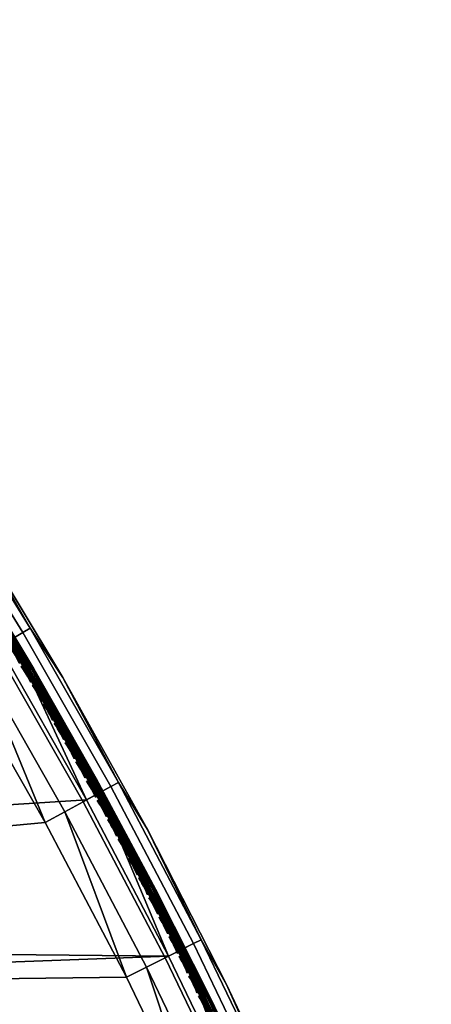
# Model space of a CAD drawing. Header units: inches. Extents: x 0 to 63.6, y -63.6 to 0.
# Tile 430 of 475: x 54.5 to 59.8, y -35.9 to -23.4. Entities that reach past the tile are written whole.
import ezdxf

# ---------------------------------------------------------------- set-up
doc = ezdxf.new("R2010")
doc.units = ezdxf.units.IN
doc.header["$LTSCALE"] = 0.03937
doc.header["$MEASUREMENT"] = 0
for name, color, linetype in [('A-FURN-3-ST', 151, 'Continuous'), ('A-FURN-3-ST-SEAM', 250, 'Continuous'), ('A-FURN-3-STITCH', 15, 'Continuous')]:
    doc.layers.add(name, color=color, linetype=linetype)

msp = doc.modelspace()

# ---------------------------------------------------------------- meshes
at = {"layer": 'A-FURN-3-ST'}
mesh = msp.add_polyface(dxfattribs=at)
corners = [(34.111, -41.826, 5), (33.95, -41.929, 5.038), (33.135, -40.37, 5), (32.979, -40.48, 5.038), (32.097, -38.958, 5), (31.946, -39.075, 5.038), (30.999, -37.592, 5), (30.852, -37.715, 5.038), (29.843, -36.275, 5), (30.101, -37.313, 5.5), (30.645, -37.889, 5.309), (31.243, -38.679, 5.5), (31.731, -39.24, 5.309), (32.323, -40.094, 5.5), (32.757, -40.636, 5.309), (33.339, -41.556, 5.5), (33.722, -42.075, 5.309), (33.813, -42.016, 5.146), (32.846, -40.573, 5.146), (31.817, -39.174, 5.146), (30.728, -37.82, 5.146), (34.289, -43.062, 16.9), (33.339, -41.556, 16.9), (32.323, -40.094, 16.9), (31.243, -38.679, 16.9), (30.101, -37.313, 16.9), (34.377, -41.657, 17.963), (34.617, -41.504, 18), (33.394, -40.19, 17.963), (33.627, -40.026, 18), (32.348, -38.766, 17.963), (32.573, -38.593, 18), (31.241, -37.39, 17.963), (31.459, -37.206, 18), (30.075, -36.062, 17.963), (30.285, -35.87, 18), (29.88, -36.241, 17.853), (31.038, -37.56, 17.853), (32.137, -38.928, 17.853), (33.177, -40.342, 17.853), (34.154, -41.8, 17.853), (29.712, -36.395, 17.678), (30.863, -37.707, 17.678), (31.957, -39.067, 17.678), (32.99, -40.473, 17.678), (33.962, -41.923, 17.678), (30.645, -37.89, 17.185), (31.731, -39.24, 17.185), (32.757, -40.637, 17.185), (33.722, -42.076, 17.185), (33.815, -42.017, 17.45), (32.847, -40.574, 17.45), (31.818, -39.173, 17.45), (30.729, -37.819, 17.45), (56.841, -37.556, 18), (45.765, -21.016, 18), (29.055, -34.585, 18), (58.285, -39.362, 5), (57.387, -37.307, 5), (56.415, -35.286, 5), (28.63, -35.009, 5), (43.033, -17.436, 5), (27.365, -33.797, 5)]
mesh.append_faces([[corners[k] for k in face] for face in [(0, 1, 2), (2, 1, 3), (2, 3, 4), (4, 3, 5), (4, 5, 6), (6, 5, 7), (6, 7, 8), (9, 10, 11), (11, 10, 12), (11, 12, 13), (13, 12, 14), (13, 14, 15), (15, 14, 16), (17, 16, 14, 18), (18, 14, 12, 19), (19, 12, 10, 20), (1, 17, 18, 3), (3, 18, 19, 5), (5, 19, 20, 7), (15, 21, 22), (15, 22, 13), (13, 22, 23), (13, 23, 11), (11, 23, 24), (11, 24, 9), (9, 24, 25), (26, 27, 28), (28, 27, 29), (28, 29, 30), (30, 29, 31), (30, 31, 32), (32, 31, 33), (32, 33, 34), (34, 33, 35), (34, 36, 37, 32), (32, 37, 38, 30), (30, 38, 39, 28), (28, 39, 40, 26), (36, 41, 42, 37), (37, 42, 43, 38), (38, 43, 44, 39), (39, 44, 45, 40), (46, 25, 24), (46, 24, 47), (47, 24, 23), (47, 23, 48), (48, 23, 22), (48, 22, 49), (50, 45, 44, 51), (51, 44, 43, 52), (52, 43, 42, 53), (49, 50, 51, 48), (48, 51, 52, 47), (47, 52, 53, 46), (31, 54, 33), (33, 54, 35), (35, 55, 56), (57, 4, 6), (58, 6, 8), (59, 8, 60), (61, 60, 62)]])
mesh = msp.add_polyface(dxfattribs=at)
corners = [(34.617, -41.504, 18), (58.549, -41.657, 18), (33.627, -40.026, 18), (57.731, -39.591, 18), (32.573, -38.593, 18), (56.841, -37.556, 18), (30.285, -35.87, 18), (55.879, -35.554, 18), (54.846, -33.588, 18), (53.744, -31.659, 18), (52.575, -29.771, 18), (51.339, -27.925, 18), (50.038, -26.125, 18), (48.675, -24.371, 18), (56.146, -33.679, 5.5), (55.778, -33.079, 5.309), (55.072, -31.747, 5.5), (54.657, -31.117, 5.309), (53.931, -29.854, 5.5), (53.468, -29.196, 5.309), (52.725, -28.002, 5.5), (55.683, -33.131, 5.146), (54.564, -31.172, 5.146), (53.377, -29.255, 5.146), (53.08, -29.446, 5), (51.989, -27.474, 5.038), (53.24, -29.343, 5.038), (54.26, -31.353, 5), (54.425, -31.255, 5.038), (55.373, -33.3, 5), (55.541, -33.208, 5.038), (56.146, -33.679, 16.9), (55.072, -31.747, 16.9), (53.931, -29.854, 16.9), (52.725, -28.002, 16.9), (56.133, -35.427, 17.963), (55.096, -33.451, 17.963), (53.989, -31.514, 17.963), (52.814, -29.617, 17.963), (51.573, -27.763, 17.963), (56.37, -35.308, 17.853), (55.329, -33.324, 17.853), (55.778, -33.078, 17.185), (54.658, -31.117, 17.185), (54.563, -31.173, 17.45), (55.682, -33.131, 17.45), (54.413, -31.262, 17.678), (55.529, -33.215, 17.678), (54.217, -31.378, 17.853), (53.468, -29.196, 17.185), (53.376, -29.255, 17.45), (53.229, -29.35, 17.678), (53.037, -29.473, 17.853), (51.791, -27.611, 17.853), (59.111, -41.447, 5), (33.135, -40.37, 5), (58.285, -39.362, 5), (32.097, -38.958, 5), (30.999, -37.592, 5), (57.387, -37.307, 5), (29.843, -36.275, 5), (56.415, -35.286, 5), (28.63, -35.009, 5), (51.832, -27.583, 5), (50.519, -25.765, 5)]
mesh.append_faces([[corners[k] for k in face] for face in [(0, 1, 2), (2, 1, 3), (2, 3, 4), (4, 3, 5), (6, 5, 7), (6, 7, 8), (8, 9, 6), (6, 9, 10), (6, 10, 11), (11, 12, 6), (6, 12, 13), (14, 15, 16), (16, 15, 17), (16, 17, 18), (18, 17, 19), (18, 19, 20), (15, 21, 22, 17), (17, 22, 23, 19), (24, 25, 26), (24, 26, 27), (27, 26, 28), (27, 28, 29), (29, 28, 30), (21, 30, 28, 22), (22, 28, 26, 23), (31, 16, 32), (32, 16, 18), (32, 18, 33), (33, 18, 20), (33, 20, 34), (7, 35, 36), (7, 36, 8), (8, 36, 37), (8, 37, 9), (9, 37, 38), (9, 38, 10), (10, 38, 39), (40, 41, 36, 35), (31, 32, 42), (42, 32, 43), (42, 43, 44, 45), (45, 44, 46, 47), (47, 46, 48, 41), (41, 48, 37, 36), (32, 33, 43), (43, 33, 49), (43, 49, 50, 44), (44, 50, 51, 46), (46, 51, 52, 48), (48, 52, 38, 37), (33, 34, 49), (52, 53, 39, 38), (54, 55, 56), (56, 55, 57), (56, 58, 59), (59, 60, 61), (61, 62, 29), (29, 62, 27), (27, 62, 24), (24, 62, 63), (63, 62, 64)]])
mesh = msp.add_polyface(dxfattribs=at)
corners = [(59.754, -41.743, 5.5), (59.543, -41.285, 5.309), (58.957, -39.681, 5.5), (58.712, -39.184, 5.309), (58.09, -37.648, 5.5), (57.807, -37.115, 5.309), (57.152, -35.647, 5.5), (56.828, -35.079, 5.309), (56.146, -33.679, 5.5), (55.778, -33.079, 5.309), (59.442, -41.323, 5.146), (58.612, -39.226, 5.146), (57.708, -37.16, 5.146), (56.731, -35.127, 5.146), (55.683, -33.131, 5.146), (55.373, -33.3, 5), (55.541, -33.208, 5.038), (56.415, -35.286, 5), (56.586, -35.2, 5.038), (57.387, -37.307, 5), (57.56, -37.227, 5.038), (58.285, -39.362, 5), (58.462, -39.288, 5.038), (59.111, -41.447, 5), (59.29, -41.38, 5.038), (59.754, -41.743, 16.9), (58.957, -39.681, 16.9), (58.09, -37.648, 16.9), (57.152, -35.647, 16.9), (56.146, -33.679, 16.9), (55.072, -31.747, 5.5), (58.549, -41.657, 18), (58.815, -41.557, 17.963), (57.994, -39.482, 17.963), (57.731, -39.591, 18), (57.1, -37.438, 17.963), (56.841, -37.556, 18), (56.133, -35.427, 17.963), (55.879, -35.554, 18), (59.544, -41.285, 17.185), (58.712, -39.184, 17.185), (58.611, -39.226, 17.45), (59.441, -41.323, 17.45), (58.449, -39.293, 17.678), (59.277, -41.384, 17.678), (58.239, -39.38, 17.853), (59.064, -41.464, 17.853), (57.807, -37.114, 17.185), (57.707, -37.16, 17.45), (57.548, -37.233, 17.678), (57.341, -37.327, 17.853), (56.829, -35.078, 17.185), (56.73, -35.127, 17.45), (56.574, -35.206, 17.678), (56.37, -35.308, 17.853), (55.778, -33.078, 17.185), (55.682, -33.131, 17.45), (55.529, -33.215, 17.678), (55.329, -33.324, 17.853)]
mesh.append_faces([[corners[k] for k in face] for face in [(0, 1, 2), (2, 1, 3), (2, 3, 4), (4, 3, 5), (4, 5, 6), (6, 5, 7), (6, 7, 8), (8, 7, 9), (1, 10, 11, 3), (3, 11, 12, 5), (5, 12, 13, 7), (7, 13, 14, 9), (15, 16, 17), (17, 16, 18), (17, 18, 19), (19, 18, 20), (19, 20, 21), (21, 20, 22), (21, 22, 23), (23, 22, 24), (10, 24, 22, 11), (11, 22, 20, 12), (12, 20, 18, 13), (13, 18, 16, 14), (25, 0, 2), (25, 2, 26), (26, 2, 4), (26, 4, 27), (27, 4, 6), (27, 6, 28), (28, 6, 8), (28, 8, 29), (29, 8, 30), (31, 32, 33), (31, 33, 34), (34, 33, 35), (34, 35, 36), (36, 35, 37), (36, 37, 38), (25, 26, 39), (39, 26, 40), (39, 40, 41, 42), (42, 41, 43, 44), (44, 43, 45, 46), (46, 45, 33, 32), (26, 27, 40), (40, 27, 47), (40, 47, 48, 41), (41, 48, 49, 43), (43, 49, 50, 45), (45, 50, 35, 33), (27, 28, 47), (47, 28, 51), (47, 51, 52, 48), (48, 52, 53, 49), (49, 53, 54, 50), (50, 54, 37, 35), (28, 29, 51), (51, 29, 55), (51, 55, 56, 52), (52, 56, 57, 53), (53, 57, 58, 54)]])
at = {"layer": 'A-FURN-3-ST-SEAM'}
mesh = msp.add_polyface(dxfattribs=at)
corners = [(53.232, -29.348, 17.727), (53.81, -30.297, 17.721), (54.416, -31.26, 17.727), (54.638, -31.672, 17.721), (55.532, -33.213, 17.727), (55.429, -33.063, 17.721), (55.494, -33.233, 17.671), (54.618, -31.684, 17.69), (54.38, -31.282, 17.671), (53.79, -30.309, 17.69), (53.196, -29.371, 17.671), (53.797, -30.304, 17.708), (54.625, -31.679, 17.708), (55.408, -33.074, 17.69), (55.416, -33.07, 17.708), (54.428, -31.253, 17.628), (53.855, -30.269, 17.636), (54.684, -31.645, 17.636), (55.544, -33.206, 17.628), (55.475, -33.038, 17.636), (55.468, -33.042, 17.723), (54.677, -31.649, 17.723), (53.848, -30.273, 17.723), (53.863, -30.264, 17.711), (54.692, -31.641, 17.711), (55.483, -33.033, 17.711), (53.872, -30.258, 17.693), (54.701, -31.635, 17.693), (55.492, -33.028, 17.693), (53.873, -30.257, 17.672), (54.703, -31.634, 17.672), (55.494, -33.027, 17.672), (53.868, -30.261, 17.652), (54.697, -31.638, 17.652), (55.489, -33.03, 17.652), (53.794, -30.306, 17.652), (54.623, -31.681, 17.652), (55.413, -33.072, 17.652), (55.44, -33.057, 17.629), (54.649, -31.666, 17.629), (53.82, -30.29, 17.629), (53.805, -30.299, 17.638), (54.634, -31.674, 17.638), (55.424, -33.066, 17.638)]
mesh.append_faces([[corners[k] for k in face] for face in [(0, 1, 2), (2, 1, 3), (2, 3, 4), (4, 3, 5), (6, 7, 8), (8, 7, 9), (8, 9, 10), (11, 9, 7, 12), (12, 7, 13, 14), (1, 11, 12, 3), (3, 12, 14, 5), (15, 16, 17), (15, 17, 18), (18, 17, 19), (4, 20, 21), (4, 21, 2), (2, 21, 22), (23, 22, 21, 24), (24, 21, 20, 25), (26, 23, 24, 27), (27, 24, 25, 28), (29, 26, 27, 30), (30, 27, 28, 31), (32, 29, 30, 33), (33, 30, 31, 34), (16, 32, 33, 17), (17, 33, 34, 19), (10, 35, 8), (8, 35, 36), (8, 36, 6), (6, 36, 37), (18, 38, 39), (18, 39, 15), (15, 39, 40), (41, 40, 39, 42), (42, 39, 38, 43), (35, 41, 42, 36), (36, 42, 43, 37)]])
mesh = msp.add_polyface(dxfattribs=at)
corners = [(55.532, -33.213, 17.727), (55.429, -33.063, 17.721), (56.181, -34.469, 17.721), (55.416, -33.07, 17.708), (56.168, -34.476, 17.708), (55.408, -33.074, 17.69), (56.161, -34.48, 17.69), (55.494, -33.233, 17.671), (54.618, -31.684, 17.69), (56.539, -35.223, 17.671), (56.875, -35.898, 17.69), (56.882, -35.894, 17.708), (56.896, -35.888, 17.721), (56.577, -35.204, 17.727), (55.544, -33.206, 17.628), (55.475, -33.038, 17.636), (56.228, -34.445, 17.636), (55.489, -33.03, 17.652), (56.242, -34.438, 17.652), (55.494, -33.027, 17.672), (56.248, -34.435, 17.672), (55.492, -33.028, 17.693), (56.246, -34.436, 17.693), (55.483, -33.033, 17.711), (56.237, -34.441, 17.711), (55.468, -33.042, 17.723), (56.221, -34.448, 17.723), (56.936, -35.868, 17.723), (56.951, -35.861, 17.711), (56.961, -35.856, 17.693), (56.963, -35.855, 17.672), (56.957, -35.858, 17.652), (56.943, -35.865, 17.636), (56.589, -35.198, 17.628), (57.564, -37.225, 17.628), (57.552, -37.231, 17.727), (55.413, -33.072, 17.652), (56.165, -34.477, 17.652), (55.424, -33.066, 17.638), (56.177, -34.471, 17.638), (55.44, -33.057, 17.629), (56.192, -34.463, 17.629), (56.907, -35.882, 17.629), (56.891, -35.89, 17.638), (56.879, -35.896, 17.652)]
mesh.append_faces([[corners[k] for k in face] for face in [(0, 1, 2), (2, 1, 3, 4), (4, 3, 5, 6), (6, 5, 7), (7, 5, 8), (7, 9, 6), (6, 9, 10), (6, 10, 11, 4), (4, 11, 12, 2), (2, 12, 13), (13, 0, 2), (14, 15, 16), (16, 15, 17, 18), (18, 17, 19, 20), (20, 19, 21, 22), (22, 21, 23, 24), (24, 23, 25, 26), (26, 25, 0), (0, 13, 26), (26, 13, 27), (26, 27, 28, 24), (24, 28, 29, 22), (22, 29, 30, 20), (20, 30, 31, 18), (18, 31, 32, 16), (16, 32, 33), (33, 32, 34), (35, 27, 13), (33, 14, 16), (7, 36, 37), (37, 36, 38, 39), (39, 38, 40, 41), (41, 40, 14), (14, 33, 41), (41, 33, 42), (41, 42, 43, 39), (39, 43, 44, 37), (37, 44, 9), (9, 7, 37)]])
mesh = msp.add_polyface(dxfattribs=at)
corners = [(56.577, -35.204, 17.727), (56.896, -35.888, 17.721), (57.552, -37.231, 17.727), (57.571, -37.318, 17.721), (58.208, -38.758, 17.721), (57.558, -37.324, 17.708), (58.195, -38.764, 17.708), (57.55, -37.328, 17.69), (58.187, -38.767, 17.69), (57.513, -37.249, 17.671), (56.875, -35.898, 17.69), (56.539, -35.223, 17.671), (58.453, -39.291, 17.727), (56.882, -35.894, 17.708), (57.564, -37.225, 17.628), (56.943, -35.865, 17.636), (57.619, -37.296, 17.636), (58.257, -38.738, 17.636), (57.633, -37.29, 17.652), (58.271, -38.731, 17.652), (57.639, -37.287, 17.672), (58.277, -38.729, 17.672), (57.637, -37.288, 17.693), (58.275, -38.73, 17.693), (57.628, -37.292, 17.711), (58.265, -38.734, 17.711), (57.612, -37.299, 17.723), (58.25, -38.741, 17.723), (56.936, -35.868, 17.723), (58.466, -39.286, 17.628), (56.951, -35.861, 17.711), (56.961, -35.856, 17.693), (56.963, -35.855, 17.672), (56.957, -35.858, 17.652), (56.879, -35.896, 17.652), (57.555, -37.325, 17.652), (58.192, -38.765, 17.652), (57.567, -37.32, 17.638), (58.204, -38.76, 17.638), (57.583, -37.313, 17.629), (58.22, -38.753, 17.629), (56.907, -35.882, 17.629), (56.589, -35.198, 17.628), (56.891, -35.89, 17.638)]
mesh.append_faces([[corners[k] for k in face] for face in [(0, 1, 2), (2, 1, 3), (2, 3, 4), (4, 3, 5, 6), (6, 5, 7, 8), (8, 7, 9), (9, 7, 10), (9, 10, 11), (12, 2, 4), (13, 10, 7, 5), (1, 13, 5, 3), (14, 15, 16), (14, 16, 17), (17, 16, 18, 19), (19, 18, 20, 21), (21, 20, 22, 23), (23, 22, 24, 25), (25, 24, 26, 27), (27, 26, 2), (2, 26, 28), (2, 12, 27), (29, 14, 17), (30, 28, 26, 24), (31, 30, 24, 22), (32, 31, 22, 20), (33, 32, 20, 18), (15, 33, 18, 16), (11, 34, 9), (9, 34, 35), (9, 35, 36), (36, 35, 37, 38), (38, 37, 39, 40), (40, 39, 14), (14, 39, 41), (14, 41, 42), (14, 29, 40), (43, 41, 39, 37), (34, 43, 37, 35)]])
at = {"layer": 'A-FURN-3-STITCH'}
mesh = msp.add_polyface(dxfattribs=at)
corners = [(54.709, -31.875, 17.734), (54.686, -31.845, 17.723), (54.69, -31.842, 17.721), (54.713, -31.873, 17.732), (54.692, -31.841, 17.72), (54.714, -31.873, 17.727), (54.376, -31.322, 17.725), (54.359, -31.288, 17.732), (54.362, -31.286, 17.735), (54.378, -31.321, 17.724), (54.366, -31.283, 17.733), (54.382, -31.319, 17.722), (54.367, -31.283, 17.728), (54.384, -31.318, 17.721), (54.34, -31.254, 17.736), (54.344, -31.251, 17.739), (54.348, -31.249, 17.737), (54.349, -31.249, 17.732), (54.321, -31.22, 17.737), (54.325, -31.218, 17.74), (54.329, -31.215, 17.738), (54.329, -31.215, 17.733), (54.3, -31.186, 17.736), (54.304, -31.184, 17.739), (54.308, -31.182, 17.737), (54.309, -31.182, 17.731), (54.518, -31.563, 17.725), (54.501, -31.529, 17.732), (54.505, -31.527, 17.735), (54.52, -31.562, 17.724), (54.509, -31.524, 17.733), (54.524, -31.56, 17.722), (54.51, -31.524, 17.728), (54.526, -31.559, 17.721), (54.483, -31.494, 17.736), (54.487, -31.492, 17.739), (54.491, -31.49, 17.737), (54.491, -31.49, 17.732), (54.464, -31.46, 17.737), (54.468, -31.458, 17.74), (54.472, -31.456, 17.738), (54.472, -31.456, 17.733), (54.444, -31.427, 17.736), (54.447, -31.425, 17.739), (54.451, -31.423, 17.737), (54.452, -31.422, 17.731), (54.422, -31.395, 17.731), (54.426, -31.392, 17.734), (54.43, -31.39, 17.732), (54.431, -31.39, 17.727), (54.4, -31.363, 17.724), (54.402, -31.362, 17.723), (54.406, -31.359, 17.721), (54.408, -31.358, 17.72), (54.66, -31.805, 17.725), (54.643, -31.77, 17.732), (54.647, -31.768, 17.735), (54.662, -31.804, 17.724), (54.651, -31.766, 17.733), (54.666, -31.801, 17.722), (54.651, -31.766, 17.728), (54.668, -31.8, 17.721), (54.625, -31.736, 17.736), (54.629, -31.734, 17.739), (54.633, -31.731, 17.737), (54.633, -31.731, 17.732), (54.606, -31.702, 17.737), (54.609, -31.7, 17.74), (54.614, -31.697, 17.738), (54.614, -31.697, 17.733), (54.586, -31.668, 17.736), (54.589, -31.666, 17.739), (54.593, -31.664, 17.737), (54.594, -31.664, 17.731), (54.564, -31.636, 17.731), (54.568, -31.634, 17.734), (54.572, -31.631, 17.732), (54.573, -31.631, 17.727), (54.543, -31.604, 17.724), (54.545, -31.603, 17.723), (54.549, -31.601, 17.721), (54.551, -31.599, 17.72)]
mesh.append_faces([[corners[k] for k in face] for face in [(0, 1, 2, 3), (3, 2, 4, 5), (6, 7, 8, 9), (9, 8, 10, 11), (11, 10, 12, 13), (7, 14, 15, 8), (8, 15, 16, 10), (10, 16, 17, 12), (14, 18, 19, 15), (15, 19, 20, 16), (16, 20, 21, 17), (18, 22, 23, 19), (19, 23, 24, 20), (20, 24, 25, 21), (26, 27, 28, 29), (29, 28, 30, 31), (31, 30, 32, 33), (27, 34, 35, 28), (28, 35, 36, 30), (30, 36, 37, 32), (34, 38, 39, 35), (35, 39, 40, 36), (36, 40, 41, 37), (38, 42, 43, 39), (39, 43, 44, 40), (40, 44, 45, 41), (42, 46, 47, 43), (43, 47, 48, 44), (44, 48, 49, 45), (46, 50, 51, 47), (47, 51, 52, 48), (48, 52, 53, 49), (54, 55, 56, 57), (57, 56, 58, 59), (59, 58, 60, 61), (55, 62, 63, 56), (56, 63, 64, 58), (58, 64, 65, 60), (62, 66, 67, 63), (63, 67, 68, 64), (64, 68, 69, 65), (66, 70, 71, 67), (67, 71, 72, 68), (68, 72, 73, 69), (70, 74, 75, 71), (71, 75, 76, 72), (72, 76, 77, 73), (74, 78, 79, 75), (75, 79, 80, 76), (76, 80, 81, 77)]])
mesh = msp.add_polyface(dxfattribs=at)
corners = [(54.8, -32.047, 17.725), (54.783, -32.012, 17.732), (54.787, -32.01, 17.735), (54.802, -32.046, 17.724), (54.791, -32.008, 17.733), (54.806, -32.044, 17.722), (54.792, -32.008, 17.728), (54.808, -32.042, 17.721), (54.766, -31.978, 17.736), (54.769, -31.976, 17.739), (54.773, -31.973, 17.737), (54.774, -31.973, 17.732), (54.747, -31.944, 17.737), (54.75, -31.942, 17.74), (54.754, -31.939, 17.738), (54.755, -31.939, 17.733), (54.727, -31.91, 17.736), (54.73, -31.908, 17.739), (54.734, -31.906, 17.737), (54.735, -31.905, 17.731), (54.706, -31.878, 17.731), (54.709, -31.875, 17.734), (54.713, -31.873, 17.732), (54.714, -31.873, 17.727), (54.684, -31.846, 17.724), (54.686, -31.845, 17.723), (54.939, -32.29, 17.725), (54.923, -32.255, 17.732), (54.927, -32.253, 17.735), (54.941, -32.289, 17.724), (54.931, -32.251, 17.733), (54.946, -32.287, 17.722), (54.931, -32.251, 17.728), (54.948, -32.285, 17.721), (54.905, -32.221, 17.736), (54.909, -32.218, 17.739), (54.913, -32.216, 17.737), (54.914, -32.216, 17.732), (54.886, -32.186, 17.737), (54.89, -32.184, 17.74), (54.894, -32.182, 17.738), (54.895, -32.182, 17.733), (54.866, -32.153, 17.736), (54.87, -32.151, 17.739), (54.874, -32.148, 17.737), (54.875, -32.148, 17.731), (54.846, -32.12, 17.731), (54.849, -32.118, 17.734), (54.853, -32.116, 17.732), (54.854, -32.115, 17.727), (54.824, -32.088, 17.724), (54.826, -32.087, 17.723), (54.83, -32.085, 17.721), (54.832, -32.083, 17.72), (55.084, -32.53, 17.722), (55.069, -32.494, 17.733), (55.07, -32.494, 17.728), (55.086, -32.529, 17.721), (55.061, -32.499, 17.732), (55.044, -32.464, 17.736), (55.047, -32.462, 17.739), (55.065, -32.497, 17.735), (55.052, -32.459, 17.737), (55.052, -32.459, 17.732), (55.025, -32.43, 17.737), (55.029, -32.428, 17.74), (55.033, -32.425, 17.738), (55.033, -32.425, 17.733), (55.005, -32.396, 17.736), (55.009, -32.394, 17.739), (55.013, -32.391, 17.737), (55.014, -32.391, 17.731), (54.985, -32.363, 17.731), (54.988, -32.361, 17.734), (54.992, -32.359, 17.732), (54.993, -32.358, 17.727), (54.963, -32.331, 17.724), (54.965, -32.33, 17.723), (54.969, -32.328, 17.721), (54.971, -32.326, 17.72)]
mesh.append_faces([[corners[k] for k in face] for face in [(0, 1, 2, 3), (3, 2, 4, 5), (5, 4, 6, 7), (1, 8, 9, 2), (2, 9, 10, 4), (4, 10, 11, 6), (8, 12, 13, 9), (9, 13, 14, 10), (10, 14, 15, 11), (12, 16, 17, 13), (13, 17, 18, 14), (14, 18, 19, 15), (16, 20, 21, 17), (17, 21, 22, 18), (18, 22, 23, 19), (20, 24, 25, 21), (26, 27, 28, 29), (29, 28, 30, 31), (31, 30, 32, 33), (27, 34, 35, 28), (28, 35, 36, 30), (30, 36, 37, 32), (34, 38, 39, 35), (35, 39, 40, 36), (36, 40, 41, 37), (38, 42, 43, 39), (39, 43, 44, 40), (40, 44, 45, 41), (42, 46, 47, 43), (43, 47, 48, 44), (44, 48, 49, 45), (46, 50, 51, 47), (47, 51, 52, 48), (48, 52, 53, 49), (54, 55, 56, 57), (58, 59, 60, 61), (61, 60, 62, 55), (55, 62, 63, 56), (59, 64, 65, 60), (60, 65, 66, 62), (62, 66, 67, 63), (64, 68, 69, 65), (65, 69, 70, 66), (66, 70, 71, 67), (68, 72, 73, 69), (69, 73, 74, 70), (70, 74, 75, 71), (72, 76, 77, 73), (73, 77, 78, 74), (74, 78, 79, 75)]])
mesh = msp.add_polyface(dxfattribs=at)
corners = [(55.078, -32.534, 17.725), (55.061, -32.499, 17.732), (55.065, -32.497, 17.735), (55.08, -32.532, 17.724), (55.069, -32.494, 17.733), (55.084, -32.53, 17.722), (55.215, -32.778, 17.725), (55.199, -32.743, 17.732), (55.202, -32.741, 17.735), (55.217, -32.776, 17.724), (55.206, -32.738, 17.733), (55.221, -32.774, 17.722), (55.207, -32.738, 17.728), (55.223, -32.773, 17.721), (55.181, -32.708, 17.736), (55.185, -32.706, 17.739), (55.189, -32.703, 17.737), (55.19, -32.703, 17.732), (55.163, -32.673, 17.737), (55.166, -32.671, 17.74), (55.17, -32.669, 17.738), (55.171, -32.669, 17.733), (55.143, -32.64, 17.736), (55.147, -32.638, 17.739), (55.151, -32.635, 17.737), (55.151, -32.635, 17.731), (55.122, -32.607, 17.731), (55.126, -32.605, 17.734), (55.13, -32.602, 17.732), (55.131, -32.602, 17.727), (55.101, -32.575, 17.724), (55.103, -32.574, 17.723), (55.107, -32.571, 17.721), (55.109, -32.57, 17.72), (55.351, -33.022, 17.725), (55.335, -32.987, 17.732), (55.338, -32.985, 17.735), (55.353, -33.021, 17.724), (55.343, -32.983, 17.733), (55.357, -33.019, 17.722), (55.343, -32.983, 17.728), (55.359, -33.018, 17.721), (55.318, -32.952, 17.736), (55.321, -32.95, 17.739), (55.325, -32.948, 17.737), (55.326, -32.948, 17.732), (55.299, -32.918, 17.737), (55.303, -32.916, 17.74), (55.307, -32.914, 17.738), (55.307, -32.913, 17.733), (55.28, -32.884, 17.736), (55.283, -32.882, 17.739), (55.287, -32.88, 17.737), (55.288, -32.879, 17.731), (55.259, -32.851, 17.731), (55.263, -32.849, 17.734), (55.267, -32.847, 17.732), (55.268, -32.846, 17.727), (55.238, -32.819, 17.724), (55.24, -32.818, 17.723), (55.244, -32.815, 17.721), (55.246, -32.814, 17.72), (55.453, -33.197, 17.736), (55.435, -33.163, 17.737), (55.438, -33.161, 17.74), (55.456, -33.195, 17.739), (55.442, -33.159, 17.738), (55.461, -33.193, 17.737), (55.443, -33.158, 17.733), (55.461, -33.193, 17.732), (55.415, -33.129, 17.736), (55.419, -33.127, 17.739), (55.423, -33.125, 17.737), (55.424, -33.124, 17.731), (55.395, -33.096, 17.731), (55.399, -33.094, 17.734), (55.403, -33.091, 17.732), (55.403, -33.091, 17.727), (55.374, -33.064, 17.724), (55.376, -33.062, 17.723), (55.38, -33.06, 17.721), (55.382, -33.059, 17.72)]
mesh.append_faces([[corners[k] for k in face] for face in [(0, 1, 2, 3), (3, 2, 4, 5), (6, 7, 8, 9), (9, 8, 10, 11), (11, 10, 12, 13), (7, 14, 15, 8), (8, 15, 16, 10), (10, 16, 17, 12), (14, 18, 19, 15), (15, 19, 20, 16), (16, 20, 21, 17), (18, 22, 23, 19), (19, 23, 24, 20), (20, 24, 25, 21), (22, 26, 27, 23), (23, 27, 28, 24), (24, 28, 29, 25), (26, 30, 31, 27), (27, 31, 32, 28), (28, 32, 33, 29), (34, 35, 36, 37), (37, 36, 38, 39), (39, 38, 40, 41), (35, 42, 43, 36), (36, 43, 44, 38), (38, 44, 45, 40), (42, 46, 47, 43), (43, 47, 48, 44), (44, 48, 49, 45), (46, 50, 51, 47), (47, 51, 52, 48), (48, 52, 53, 49), (50, 54, 55, 51), (51, 55, 56, 52), (52, 56, 57, 53), (54, 58, 59, 55), (55, 59, 60, 56), (56, 60, 61, 57), (62, 63, 64, 65), (65, 64, 66, 67), (67, 66, 68, 69), (63, 70, 71, 64), (64, 71, 72, 66), (66, 72, 73, 68), (70, 74, 75, 71), (71, 75, 76, 72), (72, 76, 77, 73), (74, 78, 79, 75), (75, 79, 80, 76), (76, 80, 81, 77)]])
mesh = msp.add_polyface(dxfattribs=at)
corners = [(55.486, -33.268, 17.725), (55.47, -33.232, 17.732), (55.474, -33.23, 17.735), (55.488, -33.266, 17.724), (55.478, -33.228, 17.733), (55.492, -33.264, 17.722), (55.478, -33.228, 17.728), (55.494, -33.263, 17.721), (55.453, -33.197, 17.736), (55.456, -33.195, 17.739), (55.461, -33.193, 17.737), (55.461, -33.193, 17.732), (55.62, -33.513, 17.725), (55.604, -33.478, 17.732), (55.608, -33.476, 17.735), (55.622, -33.512, 17.724), (55.612, -33.474, 17.733), (55.626, -33.51, 17.722), (55.612, -33.474, 17.728), (55.628, -33.509, 17.721), (55.587, -33.443, 17.736), (55.591, -33.441, 17.739), (55.595, -33.439, 17.737), (55.595, -33.439, 17.732), (55.569, -33.409, 17.737), (55.573, -33.407, 17.74), (55.577, -33.404, 17.738), (55.577, -33.404, 17.733), (55.55, -33.374, 17.736), (55.553, -33.372, 17.739), (55.558, -33.37, 17.737), (55.558, -33.37, 17.731), (55.53, -33.341, 17.731), (55.533, -33.339, 17.734), (55.537, -33.337, 17.732), (55.538, -33.337, 17.727), (55.509, -33.309, 17.724), (55.511, -33.308, 17.723), (55.515, -33.306, 17.721), (55.517, -33.304, 17.72), (55.752, -33.76, 17.725), (55.737, -33.725, 17.732), (55.741, -33.723, 17.735), (55.754, -33.759, 17.724), (55.745, -33.72, 17.733), (55.759, -33.756, 17.722), (55.745, -33.72, 17.728), (55.761, -33.755, 17.721), (55.72, -33.689, 17.736), (55.724, -33.687, 17.739), (55.728, -33.685, 17.737), (55.729, -33.685, 17.732), (55.702, -33.655, 17.737), (55.706, -33.653, 17.74), (55.71, -33.651, 17.738), (55.711, -33.65, 17.733), (55.683, -33.621, 17.736), (55.687, -33.619, 17.739), (55.691, -33.616, 17.737), (55.692, -33.616, 17.731), (55.663, -33.587, 17.731), (55.667, -33.585, 17.734), (55.671, -33.583, 17.732), (55.672, -33.583, 17.727), (55.642, -33.555, 17.724), (55.644, -33.554, 17.723), (55.649, -33.552, 17.721), (55.651, -33.55, 17.72), (55.842, -33.897, 17.738), (55.823, -33.863, 17.737), (55.824, -33.863, 17.731), (55.843, -33.897, 17.733), (55.815, -33.867, 17.736), (55.796, -33.834, 17.731), (55.799, -33.832, 17.734), (55.819, -33.865, 17.739), (55.804, -33.83, 17.732), (55.804, -33.829, 17.727), (55.775, -33.802, 17.724), (55.777, -33.8, 17.723), (55.781, -33.798, 17.721), (55.783, -33.797, 17.72)]
mesh.append_faces([[corners[k] for k in face] for face in [(0, 1, 2, 3), (3, 2, 4, 5), (5, 4, 6, 7), (1, 8, 9, 2), (2, 9, 10, 4), (4, 10, 11, 6), (12, 13, 14, 15), (15, 14, 16, 17), (17, 16, 18, 19), (13, 20, 21, 14), (14, 21, 22, 16), (16, 22, 23, 18), (20, 24, 25, 21), (21, 25, 26, 22), (22, 26, 27, 23), (24, 28, 29, 25), (25, 29, 30, 26), (26, 30, 31, 27), (28, 32, 33, 29), (29, 33, 34, 30), (30, 34, 35, 31), (32, 36, 37, 33), (33, 37, 38, 34), (34, 38, 39, 35), (40, 41, 42, 43), (43, 42, 44, 45), (45, 44, 46, 47), (41, 48, 49, 42), (42, 49, 50, 44), (44, 50, 51, 46), (48, 52, 53, 49), (49, 53, 54, 50), (50, 54, 55, 51), (52, 56, 57, 53), (53, 57, 58, 54), (54, 58, 59, 55), (56, 60, 61, 57), (57, 61, 62, 58), (58, 62, 63, 59), (60, 64, 65, 61), (61, 65, 66, 62), (62, 66, 67, 63), (68, 69, 70, 71), (72, 73, 74, 75), (75, 74, 76, 69), (69, 76, 77, 70), (73, 78, 79, 74), (74, 79, 80, 76), (76, 80, 81, 77)]])
mesh = msp.add_polyface(dxfattribs=at)
corners = [(56.186, -34.577, 17.731), (56.166, -34.545, 17.724), (56.168, -34.544, 17.723), (56.19, -34.575, 17.734), (56.173, -34.541, 17.721), (56.194, -34.573, 17.732), (56.175, -34.54, 17.72), (56.195, -34.573, 17.727), (55.884, -34.007, 17.725), (55.869, -33.972, 17.732), (55.872, -33.97, 17.735), (55.886, -34.006, 17.724), (55.877, -33.967, 17.733), (55.89, -34.004, 17.722), (55.877, -33.967, 17.728), (55.892, -34.002, 17.721), (55.852, -33.936, 17.736), (55.856, -33.934, 17.739), (55.86, -33.932, 17.737), (55.861, -33.932, 17.732), (55.834, -33.902, 17.737), (55.838, -33.9, 17.74), (55.842, -33.897, 17.738), (55.843, -33.897, 17.733), (55.815, -33.867, 17.736), (55.819, -33.865, 17.739), (55.823, -33.863, 17.737), (56.015, -34.255, 17.725), (55.999, -34.219, 17.732), (56.003, -34.217, 17.735), (56.017, -34.253, 17.724), (56.007, -34.215, 17.733), (56.021, -34.251, 17.722), (56.008, -34.215, 17.728), (56.023, -34.25, 17.721), (55.983, -34.184, 17.736), (55.987, -34.182, 17.739), (55.991, -34.18, 17.737), (55.991, -34.179, 17.732), (55.965, -34.149, 17.737), (55.969, -34.147, 17.74), (55.973, -34.145, 17.738), (55.974, -34.145, 17.733), (55.947, -34.115, 17.736), (55.95, -34.113, 17.739), (55.955, -34.111, 17.737), (55.955, -34.11, 17.731), (55.927, -34.081, 17.731), (55.931, -34.079, 17.734), (55.935, -34.077, 17.732), (55.935, -34.077, 17.727), (55.906, -34.049, 17.724), (55.909, -34.048, 17.723), (55.913, -34.045, 17.721), (55.915, -34.044, 17.72), (56.144, -34.503, 17.725), (56.129, -34.467, 17.732), (56.133, -34.465, 17.735), (56.146, -34.502, 17.724), (56.137, -34.463, 17.733), (56.15, -34.499, 17.722), (56.138, -34.463, 17.728), (56.153, -34.498, 17.721), (56.113, -34.432, 17.736), (56.117, -34.43, 17.739), (56.121, -34.428, 17.737), (56.121, -34.428, 17.732), (56.095, -34.397, 17.737), (56.099, -34.395, 17.74), (56.103, -34.393, 17.738), (56.104, -34.393, 17.733), (56.077, -34.363, 17.736), (56.08, -34.361, 17.739), (56.085, -34.358, 17.737), (56.085, -34.358, 17.731), (56.057, -34.329, 17.731), (56.061, -34.327, 17.734), (56.065, -34.325, 17.732), (56.066, -34.325, 17.727), (56.037, -34.296, 17.724), (56.039, -34.295, 17.723), (56.043, -34.293, 17.721), (56.045, -34.292, 17.72)]
mesh.append_faces([[corners[k] for k in face] for face in [(0, 1, 2, 3), (3, 2, 4, 5), (5, 4, 6, 7), (8, 9, 10, 11), (11, 10, 12, 13), (13, 12, 14, 15), (9, 16, 17, 10), (10, 17, 18, 12), (12, 18, 19, 14), (16, 20, 21, 17), (17, 21, 22, 18), (18, 22, 23, 19), (20, 24, 25, 21), (21, 25, 26, 22), (27, 28, 29, 30), (30, 29, 31, 32), (32, 31, 33, 34), (28, 35, 36, 29), (29, 36, 37, 31), (31, 37, 38, 33), (35, 39, 40, 36), (36, 40, 41, 37), (37, 41, 42, 38), (39, 43, 44, 40), (40, 44, 45, 41), (41, 45, 46, 42), (43, 47, 48, 44), (44, 48, 49, 45), (45, 49, 50, 46), (47, 51, 52, 48), (48, 52, 53, 49), (49, 53, 54, 50), (55, 56, 57, 58), (58, 57, 59, 60), (60, 59, 61, 62), (56, 63, 64, 57), (57, 64, 65, 59), (59, 65, 66, 61), (63, 67, 68, 64), (64, 68, 69, 65), (65, 69, 70, 66), (67, 71, 72, 68), (68, 72, 73, 69), (69, 73, 74, 70), (71, 75, 76, 72), (72, 76, 77, 73), (73, 77, 78, 74), (75, 79, 80, 76), (76, 80, 81, 77), (77, 81, 82, 78)]])
mesh = msp.add_polyface(dxfattribs=at)
corners = [(56.273, -34.751, 17.725), (56.258, -34.716, 17.732), (56.261, -34.714, 17.735), (56.275, -34.75, 17.724), (56.266, -34.712, 17.733), (56.279, -34.748, 17.722), (56.266, -34.712, 17.728), (56.281, -34.747, 17.721), (56.242, -34.681, 17.736), (56.245, -34.679, 17.739), (56.249, -34.676, 17.737), (56.25, -34.676, 17.732), (56.224, -34.646, 17.737), (56.228, -34.644, 17.74), (56.232, -34.641, 17.738), (56.233, -34.641, 17.733), (56.206, -34.611, 17.736), (56.21, -34.609, 17.739), (56.214, -34.607, 17.737), (56.214, -34.607, 17.731), (56.186, -34.577, 17.731), (56.19, -34.575, 17.734), (56.194, -34.573, 17.732), (56.195, -34.573, 17.727), (56.4, -35.001, 17.725), (56.385, -34.965, 17.732), (56.389, -34.963, 17.735), (56.402, -35, 17.724), (56.393, -34.961, 17.733), (56.406, -34.998, 17.722), (56.394, -34.961, 17.728), (56.408, -34.996, 17.721), (56.369, -34.93, 17.736), (56.373, -34.928, 17.739), (56.377, -34.926, 17.737), (56.378, -34.925, 17.732), (56.352, -34.895, 17.737), (56.356, -34.893, 17.74), (56.36, -34.891, 17.738), (56.36, -34.89, 17.733), (56.334, -34.86, 17.736), (56.337, -34.858, 17.739), (56.342, -34.856, 17.737), (56.342, -34.856, 17.731), (56.314, -34.826, 17.731), (56.318, -34.824, 17.734), (56.322, -34.822, 17.732), (56.323, -34.822, 17.727), (56.294, -34.794, 17.724), (56.297, -34.792, 17.723), (56.301, -34.79, 17.721), (56.303, -34.789, 17.72), (56.528, -35.25, 17.724), (56.515, -35.213, 17.735), (56.519, -35.211, 17.733), (56.532, -35.247, 17.722), (56.52, -35.211, 17.728), (56.535, -35.246, 17.721), (56.511, -35.215, 17.732), (56.496, -35.179, 17.736), (56.499, -35.178, 17.739), (56.504, -35.175, 17.737), (56.504, -35.175, 17.732), (56.479, -35.144, 17.737), (56.482, -35.142, 17.74), (56.487, -35.14, 17.738), (56.487, -35.14, 17.733), (56.461, -35.11, 17.736), (56.464, -35.108, 17.739), (56.469, -35.106, 17.737), (56.469, -35.105, 17.731), (56.441, -35.076, 17.731), (56.445, -35.074, 17.734), (56.449, -35.072, 17.732), (56.45, -35.072, 17.727), (56.422, -35.043, 17.724), (56.424, -35.042, 17.723), (56.428, -35.04, 17.721), (56.43, -35.039, 17.72)]
mesh.append_faces([[corners[k] for k in face] for face in [(0, 1, 2, 3), (3, 2, 4, 5), (5, 4, 6, 7), (1, 8, 9, 2), (2, 9, 10, 4), (4, 10, 11, 6), (8, 12, 13, 9), (9, 13, 14, 10), (10, 14, 15, 11), (12, 16, 17, 13), (13, 17, 18, 14), (14, 18, 19, 15), (16, 20, 21, 17), (17, 21, 22, 18), (18, 22, 23, 19), (24, 25, 26, 27), (27, 26, 28, 29), (29, 28, 30, 31), (25, 32, 33, 26), (26, 33, 34, 28), (28, 34, 35, 30), (32, 36, 37, 33), (33, 37, 38, 34), (34, 38, 39, 35), (36, 40, 41, 37), (37, 41, 42, 38), (38, 42, 43, 39), (40, 44, 45, 41), (41, 45, 46, 42), (42, 46, 47, 43), (44, 48, 49, 45), (45, 49, 50, 46), (46, 50, 51, 47), (52, 53, 54, 55), (55, 54, 56, 57), (58, 59, 60, 53), (53, 60, 61, 54), (54, 61, 62, 56), (59, 63, 64, 60), (60, 64, 65, 61), (61, 65, 66, 62), (63, 67, 68, 64), (64, 68, 69, 65), (65, 69, 70, 66), (67, 71, 72, 68), (68, 72, 73, 69), (69, 73, 74, 70), (71, 75, 76, 72), (72, 76, 77, 73), (73, 77, 78, 74)]])
mesh = msp.add_polyface(dxfattribs=at)
corners = [(56.526, -35.251, 17.725), (56.511, -35.215, 17.732), (56.515, -35.213, 17.735), (56.528, -35.25, 17.724), (56.651, -35.501, 17.725), (56.637, -35.465, 17.732), (56.64, -35.464, 17.735), (56.653, -35.5, 17.724), (56.645, -35.461, 17.733), (56.658, -35.498, 17.722), (56.645, -35.461, 17.728), (56.66, -35.497, 17.721), (56.621, -35.43, 17.736), (56.625, -35.428, 17.739), (56.629, -35.426, 17.737), (56.63, -35.426, 17.732), (56.604, -35.395, 17.737), (56.608, -35.393, 17.74), (56.612, -35.391, 17.738), (56.613, -35.39, 17.733), (56.586, -35.36, 17.736), (56.59, -35.358, 17.739), (56.594, -35.356, 17.737), (56.595, -35.356, 17.731), (56.567, -35.326, 17.731), (56.571, -35.324, 17.734), (56.575, -35.322, 17.732), (56.576, -35.322, 17.727), (56.548, -35.293, 17.724), (56.55, -35.292, 17.723), (56.554, -35.29, 17.721), (56.556, -35.289, 17.72), (56.775, -35.752, 17.725), (56.761, -35.716, 17.732), (56.765, -35.714, 17.735), (56.777, -35.751, 17.724), (56.769, -35.712, 17.733), (56.782, -35.749, 17.722), (56.769, -35.712, 17.728), (56.784, -35.748, 17.721), (56.745, -35.681, 17.736), (56.749, -35.679, 17.739), (56.753, -35.677, 17.737), (56.754, -35.676, 17.732), (56.729, -35.645, 17.737), (56.732, -35.643, 17.74), (56.737, -35.641, 17.738), (56.737, -35.641, 17.733), (56.711, -35.611, 17.736), (56.715, -35.609, 17.739), (56.719, -35.607, 17.737), (56.719, -35.606, 17.731), (56.692, -35.577, 17.731), (56.696, -35.575, 17.734), (56.7, -35.573, 17.732), (56.701, -35.572, 17.727), (56.672, -35.544, 17.724), (56.675, -35.542, 17.723), (56.679, -35.54, 17.721), (56.681, -35.539, 17.72), (56.892, -35.964, 17.733), (56.877, -35.928, 17.737), (56.877, -35.928, 17.732), (56.892, -35.964, 17.728), (56.869, -35.932, 17.736), (56.852, -35.897, 17.737), (56.856, -35.895, 17.74), (56.872, -35.93, 17.739), (56.86, -35.893, 17.738), (56.861, -35.893, 17.733), (56.834, -35.862, 17.736), (56.838, -35.86, 17.739), (56.842, -35.858, 17.737), (56.843, -35.858, 17.731), (56.816, -35.828, 17.731), (56.819, -35.826, 17.734), (56.824, -35.824, 17.732), (56.824, -35.824, 17.727), (56.796, -35.795, 17.724), (56.798, -35.794, 17.723), (56.803, -35.791, 17.721), (56.805, -35.79, 17.72)]
mesh.append_faces([[corners[k] for k in face] for face in [(0, 1, 2, 3), (4, 5, 6, 7), (7, 6, 8, 9), (9, 8, 10, 11), (5, 12, 13, 6), (6, 13, 14, 8), (8, 14, 15, 10), (12, 16, 17, 13), (13, 17, 18, 14), (14, 18, 19, 15), (16, 20, 21, 17), (17, 21, 22, 18), (18, 22, 23, 19), (20, 24, 25, 21), (21, 25, 26, 22), (22, 26, 27, 23), (24, 28, 29, 25), (25, 29, 30, 26), (26, 30, 31, 27), (32, 33, 34, 35), (35, 34, 36, 37), (37, 36, 38, 39), (33, 40, 41, 34), (34, 41, 42, 36), (36, 42, 43, 38), (40, 44, 45, 41), (41, 45, 46, 42), (42, 46, 47, 43), (44, 48, 49, 45), (45, 49, 50, 46), (46, 50, 51, 47), (48, 52, 53, 49), (49, 53, 54, 50), (50, 54, 55, 51), (52, 56, 57, 53), (53, 57, 58, 54), (54, 58, 59, 55), (60, 61, 62, 63), (64, 65, 66, 67), (67, 66, 68, 61), (61, 68, 69, 62), (65, 70, 71, 66), (66, 71, 72, 68), (68, 72, 73, 69), (70, 74, 75, 71), (71, 75, 76, 72), (72, 76, 77, 73), (74, 78, 79, 75), (75, 79, 80, 76), (76, 80, 81, 77)]])

doc.saveas('drawing.dxf')
